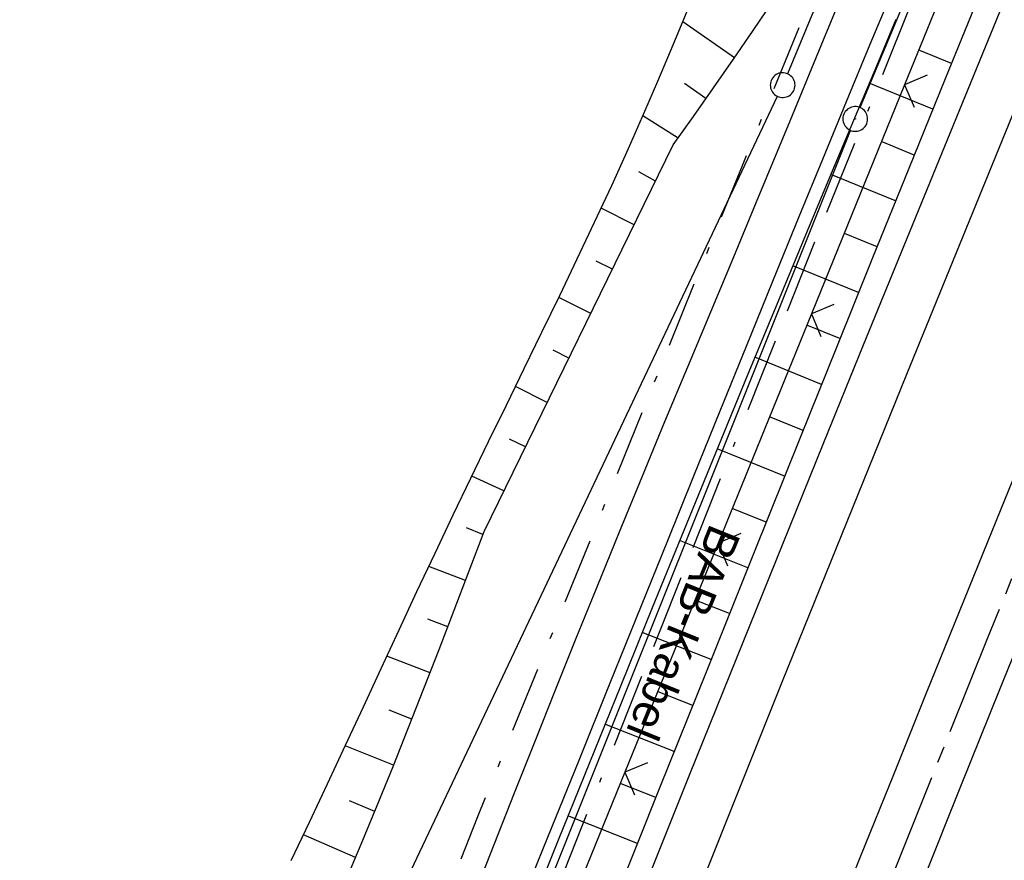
# Model space of a CAD drawing. Extents: x 510526 to 513920, y 467229 to 478797.
# Tile 368 of 467: x 512311 to 512371, y 476093 to 476144. Entities that reach past the tile are written whole.
import ezdxf
from ezdxf.enums import TextEntityAlignment as Align

# ---------------------------------------------------------------- set-up
doc = ezdxf.new("R2010")
doc.units = 0
doc.header["$LTSCALE"] = 10
doc.header["$MEASUREMENT"] = 0
for name, pattern in [('ACAD_ISO16W100', [73, 15, -6.5, 15, -6.5, 15, -7, 1, -7]), ('ACHSE', [5.5, 4, -0.5, 0.5, -0.5]), ('LT00', [0]), ('LT08', [0.42, 0.2, -0.1, 0.02, -0.1])]:
    doc.linetypes.add(name, pattern=pattern)
doc.layers.get('0').update_dxf_attribs({"linetype": 'LT00'})
for name, color, linetype in [('-AX-020', 250, 'ACHSE'), ('BAB-KABEL', 220, 'ACAD_ISO16W100'), ('BAB-KABEL_TEXT', 221, 'Continuous'), ('DFK_AB_L', 21, 'LT00'), ('DFK_AB_P', 7, 'LT00'), ('DFK_GZPKT', 250, 'LT00'), ('DFK_KATASTER', 250, 'LT00'), ('STROM_UNTER', 80, 'LT08'), ('V89_AFBR_BAB', 250, 'LT00'), ('V89_BOESCH', 250, 'LT00'), ('V89_BOSCHUNG', 250, 'LT00'), ('V89_LD_MARK', 250, 'LT00'), ('V89_ZAUN', 40, 'LT00')]:
    doc.layers.add(name, color=color, linetype=linetype)
doc.styles.add('Beschrift', font='ARIAL.TTF')

# ---------------------------------------------------------------- blocks, each defined once
blk = doc.blocks.new('SYMB7010')
at = {"color": 0, "linetype": 'ByBlock'}
for points in [[(-0.031408, 0.499213), (-0.093728, 0.49134), (-0.15457, 0.475719), (-0.212975, 0.452595), (-0.268021, 0.422333), (-0.31884, 0.385411), (-0.36463, 0.342411), (-0.40467, 0.29401), (-0.438329, 0.240973), (-0.465074, 0.184136), (-0.484486, 0.124395), (-0.496256, 0.062692), (-0.5002, 0)], [(0.5002, 0), (0.496256, 0.062692), (0.484485, 0.124395), (0.465074, 0.184136), (0.438329, 0.240973), (0.40467, 0.29401), (0.36463, 0.342411), (0.31884, 0.385411), (0.268021, 0.422333), (0.212975, 0.452595), (0.15457, 0.475719), (0.093728, 0.49134), (0.031408, 0.499213), (-0.031408, 0.499213)], [(-0.5002, 0), (-0.496256, -0.062692), (-0.484486, -0.124395), (-0.465075, -0.184136), (-0.438329, -0.240973), (-0.404671, -0.29401), (-0.36463, -0.342411), (-0.31884, -0.385411), (-0.268021, -0.422333), (-0.212975, -0.452595), (-0.154571, -0.475719), (-0.093728, -0.49134), (-0.031408, -0.499213), (0.031408, -0.499213)], [(0.031408, -0.499213), (0.093728, -0.491341), (0.15457, -0.475719), (0.212975, -0.452595), (0.268021, -0.422333), (0.31884, -0.385411), (0.36463, -0.342411), (0.404671, -0.294011), (0.438329, -0.240974), (0.465075, -0.184136), (0.484486, -0.124395), (0.496256, -0.062692), (0.500201, 0)]]:
    blk.add_lwpolyline(points, dxfattribs=at)
blk = doc.blocks.new('SYMB0003')
at = {"color": 0, "linetype": 'ByBlock'}
for p, q in [((-0.015712, 0), (0.010166, 0.012015)), ((0, -0.021257), (-0.015712, 0)), ((0.010166, 0.012015), (0, -0.021257))]:
    blk.add_line(p, q, dxfattribs=at)
for points in [[(-0.031395, 0.499013), (-0.093691, 0.491144), (-0.154509, 0.475528), (-0.21289, 0.452414), (-0.267913, 0.422164), (-0.318712, 0.385257), (-0.364484, 0.342274), (-0.404509, 0.293893), (-0.438154, 0.240877), (-0.464888, 0.184062), (-0.484292, 0.124345), (-0.496058, 0.062667), (-0.5, 0)], [(0.5, 0), (0.496057, 0.062667), (0.484292, 0.124345), (0.464888, 0.184062), (0.438153, 0.240877), (0.404509, 0.293893), (0.364484, 0.342274), (0.318712, 0.385257), (0.267913, 0.422164), (0.21289, 0.452414), (0.154509, 0.475528), (0.093691, 0.491144), (0.031395, 0.499013), (-0.031395, 0.499013)], [(-0.5, 0), (-0.496058, -0.062667), (-0.484292, -0.124345), (-0.464888, -0.184062), (-0.438154, -0.240877), (-0.404509, -0.293893), (-0.364485, -0.342274), (-0.318712, -0.385257), (-0.267914, -0.422164), (-0.21289, -0.452414), (-0.154509, -0.475529), (-0.093691, -0.491144), (-0.031395, -0.499014), (0.031395, -0.499014)], [(0.031395, -0.499014), (0.093691, -0.491144), (0.154509, -0.475529), (0.21289, -0.452414), (0.267914, -0.422164), (0.318712, -0.385257), (0.364485, -0.342274), (0.404509, -0.293893), (0.438154, -0.240877), (0.464889, -0.184062), (0.484292, -0.124345), (0.496058, -0.062667), (0.5, 0)]]:
    blk.add_lwpolyline(points, dxfattribs=at)
blk = doc.blocks.new('SYMB0024')
at = {"color": 0, "linetype": 'ByBlock'}
for p, q in [((-0.5, 0.5), (0, 0)), ((0, 0), (0.5, 0.5))]:
    blk.add_line(p, q, dxfattribs=at)

msp = doc.modelspace()

# ---------------------------------------------------------------- linework, layer by layer
at = {"layer": '-AX-020', "ltscale": 0.2, "flags": 128}
msp.add_lwpolyline([(513881.716, 478796.972), (513877.87, 478787.354), (513870.367, 478768.801), (513862.788, 478750.278), (513855.137, 478731.786), (513847.411, 478713.324), (513839.611, 478694.893), (513831.738, 478676.494), (513823.791, 478658.127), (513815.771, 478639.791), (513807.678, 478621.487), (513799.512, 478603.216), (513791.272, 478584.978), (513782.96, 478566.773), (513774.576, 478548.601), (513766.118, 478530.463), (513757.588, 478512.359), (513748.986, 478494.289), (513740.312, 478476.254), (513731.565, 478458.253), (513722.747, 478440.287), (513713.857, 478422.357), (513704.896, 478404.463), (513695.863, 478386.605), (513686.758, 478368.782), (513677.583, 478350.997), (513668.336, 478333.248), (513659.019, 478315.536), (513649.63, 478297.862), (513640.172, 478280.225), (513630.643, 478262.626), (513621.043, 478245.066), (513611.374, 478227.544), (513601.634, 478210.061), (513591.825, 478192.617), (513586.745, 478183.647), (513576.83, 478166.262), (513566.848, 478148.917), (513556.8, 478131.609), (513546.688, 478114.338), (513536.514, 478097.104), (513526.28, 478079.906), (513515.988, 478062.743), (513505.638, 478045.613), (513495.234, 478028.517), (513484.778, 478011.453), (513474.27, 477994.421), (513463.712, 477977.419), (513453.108, 477960.447), (513442.457, 477943.503), (513431.762, 477926.587), (513421.026, 477909.698), (513410.248, 477892.835), (513399.432, 477875.997), (513388.579, 477859.182), (513377.691, 477842.39), (513366.769, 477825.62), (513355.815, 477808.871), (513344.831, 477792.142), (513333.819, 477775.431), (513322.78, 477758.738), (513311.715, 477742.062), (513300.628, 477725.401), (513289.519, 477708.754), (513278.389, 477692.121), (513267.242, 477675.5), (513256.078, 477658.891), (513244.899, 477642.291), (513233.706, 477625.7), (513222.502, 477609.117), (513211.288, 477592.542), (513200.066, 477575.971), (513188.837, 477559.405), (513177.603, 477542.843), (513166.366, 477526.282), (513154.797, 477509.239), (513142.496, 477491.114), (513130.197, 477472.988), (513117.902, 477454.859), (513105.613, 477436.726), (513093.333, 477418.587), (513081.064, 477400.44), (513068.808, 477382.285), (513056.567, 477364.119), (513044.344, 477345.942), (513032.141, 477327.752), (513019.958, 477309.547), (513007.8, 477291.325), (512995.668, 477273.087), (512983.565, 477254.83), (512971.492, 477236.552), (512959.452, 477218.253), (512947.447, 477199.931), (512935.479, 477181.584), (512923.551, 477163.212), (512911.665, 477144.812), (512899.822, 477126.385), (512888.026, 477107.927), (512876.279, 477089.439), (512864.582, 477070.918), (512852.939, 477052.364), (512841.352, 477033.775), (512829.822, 477015.15), (512818.352, 476996.488), (512806.945, 476977.787), (512795.603, 476959.048), (512789.644, 476949.141), (512778.405, 476930.339), (512767.236, 476911.496), (512756.135, 476892.613), (512745.103, 476873.688), (512734.14, 476854.724), (512723.246, 476835.72), (512712.422, 476816.676), (512701.668, 476797.593), (512690.983, 476778.471), (512680.369, 476759.309), (512669.824, 476740.11), (512659.35, 476720.871), (512648.946, 476701.595), (512638.612, 476682.281), (512628.349, 476662.929), (512618.157, 476643.54), (512608.036, 476624.113), (512597.985, 476604.65), (512588.006, 476585.15), (512578.098, 476565.614), (512568.261, 476546.042), (512558.497, 476526.434), (512548.803, 476506.791), (512539.182, 476487.112), (512529.632, 476467.399), (512520.155, 476447.65), (512510.749, 476427.867), (512501.416, 476408.05), (512492.156, 476388.199), (512482.968, 476368.314), (512473.852, 476348.396), (512464.81, 476328.445), (512455.84, 476308.46), (512446.944, 476288.443), (512438.12, 476268.394), (512429.37, 476248.313), (512420.694, 476228.2), (512412.09, 476208.055), (512403.561, 476187.879), (512395.105, 476167.672), (512386.723, 476147.434), (512378.415, 476127.166), (512370.181, 476106.867), (512362.021, 476086.539), (512353.936, 476066.181), (512345.925, 476045.794), (512337.988, 476025.377), (512330.127, 476004.932), (512322.339, 475984.458), (512314.627, 475963.955), (512306.989, 475943.425), (512299.427, 475922.867), (512291.94, 475902.281), (512284.528, 475881.669), (512277.191, 475861.029), (512269.93, 475840.362), (512262.744, 475819.67), (512255.634, 475798.951), (512248.599, 475778.206), (512241.641, 475757.436), (512234.758, 475736.641), (512227.951, 475715.82), (512221.221, 475694.975), (512214.566, 475674.105), (512207.988, 475653.211), (512201.487, 475632.294), (512200.128, 475627.887), (512194.281, 475608.791), (512188.5, 475589.674), (512182.785, 475570.538), (512177.137, 475551.381), (512171.56, 475532.204), (512166.053, 475513.007), (512160.618, 475493.788), (512155.257, 475474.55), (512149.971, 475455.29), (512148.09, 475448.361), (512142.908, 475429.074), (512137.804, 475409.765), (512132.778, 475390.436), (512127.829, 475371.088), (512122.957, 475351.719), (512118.163, 475332.332), (512113.447, 475312.925), (512108.808, 475293.499), (512104.247, 475274.055), (512099.765, 475254.593), (512095.36, 475235.113), (512091.033, 475215.616), (512086.785, 475196.101), (512082.614, 475176.57), (512078.522, 475157.022), (512074.508, 475137.458), (512070.573, 475117.878), (512066.716, 475098.282), (512063.238, 475080.246), (512059.532, 475060.621), (512055.901, 475040.983), (512052.344, 475021.33), (512048.857, 475001.665), (512045.438, 474981.988), (512042.084, 474962.3), (512038.794, 474942.602), (512035.562, 474922.893), (512032.388, 474903.175), (512029.269, 474883.449), (512026.201, 474863.714), (512023.183, 474843.972), (512020.21, 474824.222), (512017.282, 474804.467), (512014.394, 474784.705), (512011.544, 474764.937), (512008.73, 474745.165), (512005.949, 474725.388), (512003.198, 474705.607), (512000.474, 474685.821), (511997.775, 474666.033), (511995.098, 474646.242), (511992.439, 474626.448), (511989.798, 474606.651), (511987.169, 474586.854), (511984.552, 474567.054), (511981.943, 474547.253), (511979.34, 474527.452), (511976.744, 474507.689), (511975.127, 474495.377), (511973.477, 474482.815), (511971.825, 474470.254), (511970.169, 474457.693), (511968.506, 474445.133), (511966.835, 474432.574), (511965.154, 474420.016), (511963.46, 474407.46), (511961.752, 474394.906), (511960.027, 474382.355), (511958.283, 474369.806), (511956.518, 474357.259), (511954.73, 474344.717), (511952.918, 474332.177), (511951.078, 474319.642), (511949.209, 474307.111), (511947.309, 474294.584), (511945.376, 474282.063), (511943.407, 474269.547), (511941.4, 474257.038), (511939.355, 474244.534), (511937.267, 474232.038), (511935.137, 474219.549), (511932.96, 474207.067), (511930.736, 474194.594), (511928.462, 474182.131), (511926.136, 474169.676), (511923.757, 474157.232), (511921.321, 474144.799), (511918.829, 474132.377), (511916.276, 474119.967), (511913.661, 474107.57), (511910.982, 474095.187), (511908.238, 474082.818), (511905.425, 474070.464), (511902.544, 474058.127), (511899.59, 474045.806), (511896.562, 474033.504), (511893.47, 474021.261), (511890.29, 474008.997), (511887.033, 473996.753), (511883.699, 473984.53), (511880.287, 473972.328), (511876.798, 473960.148), (511873.233, 473947.991), (511869.591, 473935.856), (511865.873, 473923.745), (511862.077, 473911.656), (511858.206, 473899.593), (511854.259, 473887.554), (511850.236, 473875.54), (511846.136, 473863.552), (511841.962, 473851.59), (511837.711, 473839.654), (511833.386, 473827.746), (511828.985, 473815.865), (511824.51, 473804.012), (511819.96, 473792.188), (511815.335, 473780.392), (511810.636, 473768.626), (511805.863, 473756.89), (511801.015, 473745.185), (511796.094, 473733.51), (511791.099, 473721.866), (511786.031, 473710.255), (511780.889, 473698.675), (511775.675, 473687.128), (511770.388, 473675.615), (511765.028, 473664.135), (511759.596, 473652.689), (511754.091, 473641.278), (511748.515, 473629.901), (511742.867, 473618.56), (511737.147, 473607.255), (511731.356, 473595.986), (511725.494, 473584.754), (511719.562, 473573.559), (511713.558, 473562.402), (511707.485, 473551.283), (511701.341, 473540.203), (511695.128, 473529.162), (511688.845, 473518.159), (511682.492, 473507.198), (511676.07, 473496.276), (511669.58, 473485.395), (511663.021, 473474.555), (511656.394, 473463.757), (511649.699, 473453.001), (511642.935, 473442.288), (511636.105, 473431.617), (511629.207, 473420.99), (511622.242, 473410.406), (511615.211, 473399.867), (511608.113, 473389.372), (511600.949, 473378.922), (511593.719, 473368.518), (511586.423, 473358.16), (511579.062, 473347.848), (511571.637, 473337.582), (511564.147, 473327.364), (511556.592, 473317.193), (511548.973, 473307.07), (511541.291, 473296.996), (511533.545, 473286.969), (511525.735, 473276.993), (511517.863, 473267.066), (511509.929, 473257.188), (511501.932, 473247.361), (511493.873, 473237.584), (511485.753, 473227.859), (511477.572, 473218.186), (511475.548, 473215.811), (511467.291, 473206.202), (511458.976, 473196.642), (511450.605, 473187.132), (511442.182, 473177.667), (511433.709, 473168.249), (511425.188, 473158.872), (511416.622, 473149.537), (511408.014, 473140.241), (511399.365, 473130.982), (511390.679, 473121.758), (511381.958, 473112.568), (511373.205, 473103.409), (511364.421, 473094.278), (511355.61, 473085.175), (511346.772, 473076.096), (511337.912, 473067.039), (511329.031, 473058.003), (511320.132, 473048.986), (511311.216, 473039.984), (511302.286, 473030.997), (511293.345, 473022.02), (511284.394, 473013.053), (511275.436, 473004.094), (511266.473, 472995.139), (511255.909, 472984.591), (511236.789, 472965.502), (511230.177, 472958.9), (511223.567, 472952.294), (511216.964, 472945.683), (511210.368, 472939.063), (511203.785, 472932.433), (511197.215, 472925.788), (511190.663, 472919.125), (511184.131, 472912.443), (511177.622, 472905.739), (511171.139, 472899.01), (511164.685, 472892.252), (511158.263, 472885.464), (511151.877, 472878.643), (511145.529, 472871.786), (511139.222, 472864.891), (511132.96, 472857.955), (511126.746, 472850.976), (511120.583, 472843.952), (511114.476, 472836.881), (511109.32, 472830.82), (511103.322, 472823.655), (511097.386, 472816.438), (511091.511, 472809.171), (511085.699, 472801.854), (511079.95, 472794.488), (511074.265, 472787.072), (511068.642, 472779.609), (511063.084, 472772.097), (511057.591, 472764.538), (511052.162, 472756.933), (511046.799, 472749.281), (511041.501, 472741.584), (511036.27, 472733.841), (511031.105, 472726.054), (511026.007, 472718.223), (511020.976, 472710.349), (511016.012, 472702.431), (511011.117, 472694.472), (511006.29, 472686.471), (511001.532, 472678.429), (510996.842, 472670.347), (510992.223, 472662.225), (510987.672, 472654.063), (510983.192, 472645.863), (510978.782, 472637.625), (510974.443, 472629.349), (510970.175, 472621.036), (510965.978, 472612.687), (510961.853, 472604.303), (510957.799, 472595.883), (510953.818, 472587.43), (510949.91, 472578.942), (510946.074, 472570.422), (510942.311, 472561.868), (510938.622, 472553.283), (510935.007, 472544.666), (510931.465, 472536.02), (510927.997, 472527.343), (510924.604, 472518.636), (510921.286, 472509.901), (510918.042, 472501.138), (510914.874, 472492.347), (510911.781, 472483.529), (510908.763, 472474.686), (510905.821, 472465.817), (510902.956, 472456.923), (510900.166, 472448.004), (510897.454, 472439.062), (510894.817, 472430.098), (510892.258, 472421.111), (510889.776, 472412.102), (510887.37, 472403.073), (510885.043, 472394.023), (510882.792, 472384.954), (510880.62, 472375.866), (510878.525, 472366.759), (510876.509, 472357.635), (510874.57, 472348.494), (510872.71, 472339.337), (510870.929, 472330.164), (510869.226, 472320.976), (510867.602, 472311.774), (510866.056, 472302.558), (510864.59, 472293.33), (510863.202, 472284.089), (510861.894, 472274.837), (510860.665, 472265.574), (510859.516, 472256.301), (510858.445, 472247.018), (510857.455, 472237.726), (510856.544, 472228.427), (510855.712, 472219.119), (510854.96, 472209.806), (510854.288, 472200.485), (510853.696, 472191.159), (510853.184, 472181.829), (510852.752, 472172.495), (510852.399, 472163.157), (510852.127, 472153.817), (510851.934, 472144.475), (510851.822, 472135.131), (510851.789, 472125.787), (510851.836, 472116.443), (510851.964, 472107.1), (510852.009, 472104.711), (510852.237, 472095.37), (510852.543, 472086.03), (510852.927, 472076.694), (510853.387, 472067.361), (510853.922, 472058.032), (510854.53, 472048.707), (510855.21, 472039.388), (510855.961, 472030.074), (510856.782, 472020.766), (510857.671, 472011.464), (510858.627, 472002.169), (510859.649, 471992.88), (510860.734, 471983.599), (510861.883, 471974.326), (510863.094, 471965.06), (510864.364, 471955.802), (510865.694, 471946.554), (510867.082, 471937.313), (510868.525, 471928.081), (510870.024, 471918.857), (510871.577, 471909.643), (510873.182, 471900.438), (510874.839, 471891.241), (510876.545, 471882.054), (510878.3, 471872.876), (510880.102, 471863.708), (510881.95, 471854.548), (510883.842, 471845.397), (510885.778, 471836.255), (510887.756, 471827.123), (510889.775, 471817.999), (510891.834, 471808.885), (510893.93, 471799.779), (510896.064, 471790.681), (510898.233, 471781.592), (510900.437, 471772.511), (510902.673, 471763.439), (510904.942, 471754.374), (510907.241, 471745.317), (510909.57, 471736.267), (510911.926, 471727.225), (510914.31, 471718.19), (510916.719, 471709.161), (510919.152, 471700.139), (510921.608, 471691.124), (510924.087, 471682.114), (510926.585, 471673.11), (510929.104, 471664.112), (510931.64, 471655.118), (510934.193, 471646.129), (510936.762, 471637.145), (510939.345, 471628.165), (510941.941, 471619.188), (510944.55, 471610.216), (510947.169, 471601.246), (510949.797, 471592.279), (510952.434, 471583.314), (510955.078, 471574.352), (510957.727, 471565.391), (510960.382, 471556.431), (510963.039, 471547.473), (510967.703, 471531.767), (510970.248, 471523.199), (510975.26, 471506.323), (510980.27, 471489.445), (510985.273, 471472.566), (510990.267, 471455.684), (510995.248, 471438.798), (511000.214, 471421.908), (511005.162, 471405.012), (511010.087, 471388.11), (511014.988, 471371.201), (511019.861, 471354.283), (511024.703, 471337.357), (511029.511, 471320.421), (511034.281, 471303.475), (511039.011, 471286.517), (511043.698, 471269.547), (511048.338, 471252.564), (511052.928, 471235.568), (511057.465, 471218.557), (511061.945, 471201.532), (511066.367, 471184.491), (511070.726, 471167.434), (511075.019, 471150.36), (511079.243, 471133.269), (511083.395, 471116.16), (511086.572, 471102.843), (511090.589, 471085.702), (511094.527, 471068.543), (511098.388, 471051.366), (511102.17, 471034.172), (511105.875, 471016.961), (511109.501, 470999.734), (511113.048, 470982.489), (511116.518, 470965.23), (511119.908, 470947.954), (511123.221, 470930.663), (511126.454, 470913.357), (511129.609, 470896.037), (511132.686, 470878.703), (511135.683, 470861.354), (511138.602, 470843.993), (511141.441, 470826.619), (511144.202, 470809.231), (511146.884, 470791.831), (511149.487, 470774.42), (511152.01, 470756.996), (511154.454, 470739.562), (511156.819, 470722.116), (511159.105, 470704.66), (511161.311, 470687.193), (511163.438, 470669.717), (511165.485, 470652.232), (511165.638, 470650.897), (511167.873, 470631.022), (511170.027, 470611.138), (511172.103, 470591.246), (511174.098, 470571.346), (511176.014, 470551.438), (511177.851, 470531.523), (511179.526, 470512.546), (511180.884, 470496.345), (511182.163, 470480.137), (511183.363, 470463.922), (511184.482, 470447.702), (511185.522, 470431.478), (511186.482, 470415.247), (511187.362, 470399.013), (511188.162, 470382.774), (511188.882, 470366.532), (511189.522, 470350.286), (511190.082, 470334.037), (511190.563, 470317.786), (511190.963, 470301.532), (511191.284, 470285.277), (511191.524, 470269.02), (511191.684, 470252.763), (511191.765, 470236.505), (511191.765, 470220.247), (511191.686, 470203.988), (511191.526, 470187.731), (511191.287, 470171.474), (511191.243, 470169.007), (511190.912, 470152.752), (511190.504, 470136.499), (511190.023, 470120.247), (511189.472, 470103.998), (511188.854, 470087.752), (511188.173, 470071.508), (511187.432, 470055.266), (511186.634, 470039.027), (511185.783, 470022.791), (511184.882, 470006.558), (511183.935, 469990.327), (511182.944, 469974.099), (511181.913, 469957.873), (511180.846, 469941.65), (511179.745, 469925.429), (511178.614, 469909.21), (511177.457, 469892.993), (511176.276, 469876.777), (511175.075, 469860.563), (511173.858, 469844.35), (511172.627, 469828.139), (511171.386, 469811.927), (511170.138, 469795.717), (511168.847, 469778.991), (511030.959, 467993.348), (511029.419, 467973.407), (511027.883, 467953.466), (511026.353, 467933.525), (511024.832, 467913.582), (511023.323, 467893.64), (511021.828, 467873.695), (511020.353, 467853.75), (511018.898, 467833.804), (511017.467, 467813.855), (511016.063, 467793.903), (511014.69, 467773.951), (511013.35, 467753.995), (511012.046, 467734.038), (511010.782, 467714.078), (511009.56, 467694.116), (511008.383, 467674.151), (511007.254, 467654.183), (511006.177, 467634.211), (511005.154, 467614.237), (511004.188, 467594.261), (511003.284, 467574.281), (511002.442, 467554.299), (511001.667, 467534.314), (511000.962, 467514.327), (511000.329, 467494.336), (510999.772, 467474.345), (510999.556, 467465.709), (510999.112, 467445.714), (510998.747, 467425.717), (510998.463, 467405.719), (510998.259, 467385.719), (510998.135, 467365.72), (510998.091, 467345.72), (510998.127, 467325.72), (510998.243, 467305.721), (510998.439, 467285.721), (510998.715, 467265.723), (510999.071, 467245.726), (510999.432, 467229.156)], dxfattribs=at)
at = {"layer": 'BAB-KABEL', "ltscale": 0.03, "flags": 128}
msp.add_lwpolyline([(513339.839, 477816.319), (513312.266, 477774.649), (513284.672, 477732.996), (513252.5, 477694.412), (513223.881, 477653.496), (513195.795, 477612.121), (513167.629, 477570.875), (513139.88, 477529.298), (513111.793, 477487.916), (513083.807, 477446.454), (513055.844, 477404.978), (513022.492, 477355.034), (513000.515, 477321.52), (512973.122, 477279.62), (512945.422, 477237.871), (512917.575, 477196.217), (512879.155, 477137.499), (512858.339, 477103.216), (512837.389, 477068.954), (512811.451, 477026.06), (512784.195, 476983.896), (512756.652, 476941.559), (512731.123, 476898.632), (512706.393, 476854.964), (512681.949, 476811.101), (512658.869, 476770.394), (512633.742, 476723.052), (512609.823, 476678.973), (512586.03, 476634.72), (512574.463, 476609.04), (512565.77, 476584.237), (512545.206, 476542.916), (512523.454, 476497.739), (512501.769, 476452.474), (512480.246, 476407.171), (512458.846, 476361.789), (512438.563, 476315.939), (512418.177, 476270.118), (512378.72, 476177.833), (512359.892, 476131.364), (512341.348, 476084.783), (512322.575, 476038.314), (512304.817, 475991.341), (512287.677, 475944.24), (512270.282, 475897.168), (512254.121, 475849.696), (512237.768, 475802.276), (512221.53, 475754.824), (512205.859, 475707.192), (512190.782, 475659.377), (512175.78, 475611.52), (512161.516, 475563.423), (512145.692, 475515.804), (512137.725, 475496.074), (512130.625, 475467.918), (512119.035, 475418.91), (512105.583, 475370.555), (512100.73, 475351.099), (512084.182, 475320.513), (512082.618, 475318.668), (512071.987, 475296.243), (512062.064, 475264.372), (512059.316, 475232.902), (512061.872, 475193.176), (512054.818, 475143.1), (512045.689, 475099.989), (512036.29, 475050.898), (512027.273, 475001.725), (512018.223, 474952.549), (512008.899, 474903.418), (512000.14, 474854.229), (511992.355, 474804.855), (511985.273, 474755.369), (511977.385, 474700.851), (511969.41, 474646.425), (511966.53, 474615.204), (511972.795, 474604.79), (511970.049, 474596.165), (511959.565, 474586.374), (511941.907, 474517.478), (511936.852, 474477.772), (511926.657, 474399.733), (511919.973, 474355.376), (511910.09, 474296.615), (511899.454, 474238.126), (511883.784, 474152.683), (511870.289, 474094.001), (511857.131, 474053.876), (511852.776, 474012.454), (511853.171, 473966.862), (511852.492, 473957.146), (511851.311, 473949.656), (511841.692, 473942.065), (511825.821, 473895.229), (511826.651, 473894.117), (511810.899, 473851.945), (511793.573, 473805.027), (511775.285, 473758.358), (511755.124, 473712.475), (511734.052, 473667.008), (511712.225, 473621.972), (511689.498, 473577.273), (511665.157, 473533.497), (511639.854, 473490.241), (511612.908, 473448.14), (511601.588, 473431.806), (511558.048, 473366.072), (511514.894, 473306.01), (511484.056, 473267.454), (511450.631, 473224.7), (511393.065, 473164.53), (511363.017, 473132.866), (511308.517, 473076.446), (511275.572, 473040.359), (511243.006, 473009.331), (511235.22, 472986.054), (511231.03, 472981.056), (511075.99, 472813.106), (511070.243, 472807.304), (511057.801, 472797.513), (511038.028, 472769.96), (511010.695, 472730.526), (510983.876, 472687.185), (510959.577, 472643.761), (510934.3, 472604.326), (510904.804, 472574.327), (510913.914, 472558.288), (510911.702, 472550.665), (510911.228, 472549.239), (510895.971, 472514.712), (510882.655, 472477.924), (510872.403, 472460.753), (510857.497, 472432.352), (510836.101, 472381.12), (510836.281, 472368.894), (510832.944, 472355.972), (510830.181, 472332.026), (510848.219, 472325.537), (510838.512, 472271.416), (510831.965, 472215.431), (510830.702, 472169.392), (510828.833, 472118.665), (510829.075, 472067.625), (510833.949, 472011.739), (510842.444, 471951.437), (510849.978, 471906.34), (510856.18, 471866.272), (510867.229, 471812.821), (510879.853, 471762.875), (510891.506, 471713.806), (510903.789, 471665.07), (510916.063, 471616.285), (510929.638, 471568.076), (510950.958, 471501.368), (510971.606, 471429.824), (510974.35, 471422.765), (510989.551, 471366.875), (511004.499, 471314.199), (511016.364, 471270.838), (511026.276, 471232.419), (511039.24, 471184.146), (511056.597, 471116.881), (511065.905, 471078.265), (511077.604, 471030.011), (511089.225, 470981.622), (511098.911, 470932.895), (511107.165, 470884.025), (511116.152, 470835.042), (511125.079, 470786.059), (511133.148, 470736.973), (511137.299, 470706.315), (511129.89, 470689.715), (511129.543, 470684.612), (511132.443, 470671.581), (511143.113, 470670.948), (511145.784, 470638.261), (511151.08, 470588.888), (511155.977, 470539.416), (511159.512, 470489.779), (511162.627, 470440.141), (511165.944, 470390.621), (511167.842, 470340.945), (511167.805, 470291.237), (511167.773, 470272.425), (511169.192, 470243.962), (511168.974, 470223.344), (511163.734, 470203.872), (511151.457, 470170.118), (511152.401, 470145.764), (511161.627, 470107.325), (511162.261, 470078.654), (511157.084, 470021.39), (511153.973, 469975.779), (511150.229, 469924.108), (511146.614, 469878.373), (511141.044, 469826.728), (511133.852, 469745.039), (511131.815, 469700.017), (511128.932, 469655.166), (511125.194, 469595.287), (511130.663, 469554.69), (511130.405, 469544.669), (511121.691, 469477.401)], dxfattribs=at)
at = {"layer": 'DFK_AB_L'}
for p, q in [((512362.429, 476138.982), (512408.261, 476248.818)), ((512317.919, 476027.846), (512361.861, 476137.594))]:
    msp.add_line(p, q, dxfattribs=at)
at = {"layer": 'DFK_KATASTER'}
for p, q in [((512403.891, 476250.938), (512358.029, 476141.032)), ((512306.751, 476032.568), (512357.419, 476139.662))]:
    msp.add_line(p, q, dxfattribs=at)
at = {"layer": 'STROM_UNTER', "ltscale": 2, "flags": 128}
msp.add_lwpolyline([(512425.566, 476631.367), (512437.568, 476627.069), (512462.36, 476621.639), (512488.397, 476620.056), (512514.963, 476619.685), (512531.492, 476614.934), (512555.83, 476596.384), (512560.199, 476594.104), (512561.726, 476591.706), (512561.726, 476589.65), (512557.8, 476581.036), (512551.496, 476566.634), (512527.76, 476517.356), (512511.673, 476485.042), (512454.05, 476363.137), (512441.892, 476337.518), (512422.539, 476294.305), (512409.881, 476265.147), (512403.866, 476251.367), (512398.739, 476239.701), (512387.194, 476212.416), (512377.329, 476188.659), (512363.534, 476155.453), (512355.322, 476135.553), (512344.463, 476108.791), (512339.243, 476095.976), (512321.539, 476050.791), (512313.701, 476028.7), (512300.89, 475996.826), (512277.431, 475933.712), (512263.448, 475896.168), (512257.639, 475879.287), (512247.911, 475851.33), (512241.343, 475831.491), (512239.156, 475825.047), (512227.449, 475790.801), (512213.665, 475750.663), (512199.436, 475707.54), (512188.929, 475674.396), (512180.505, 475646.828), (512162.536, 475589.792), (512151.757, 475558.716), (512137.695, 475518.747), (512131.717, 475500.22), (512119.513, 475452.408), (512108.254, 475409.728), (512106.832, 475395.449), (512107.814, 475394.606), (512150.786, 475384.784), (512144.819, 475356.69), (512142.979, 475347.859), (512139.296, 475325.782), (512132.852, 475293.334), (512126.777, 475265.838), (512120.332, 475235.666), (512113.671, 475209.544), (512106.122, 475164.837), (512104.349, 475154.734), (512105.116, 475150.589), (512104.349, 475148.67), (512102.888, 475146.596), (512101.043, 475141.64), (512098.199, 475130.815), (512095.203, 475118.644), (512090.741, 475098.487), (512085.707, 475073.498), (512081.403, 475052.23), (512080.326, 475046.855), (512078.638, 475037.95), (512074.323, 475010.387), (512069.407, 474980.908), (512067.561, 474975.994), (512066.334, 474971.081), (512066.947, 474967.167), (512068.485, 474962.406), (512066.642, 474951.045), (512063.569, 474933.695), (512052.451, 474857.206), (512052.451, 474849.644), (512058.506, 474848.348), (512061.34, 474851.675), (512064.368, 474849.887), (512063.634, 474848.374), (512063.051, 474848.726)], dxfattribs=at)
at = {"layer": 'V89_AFBR_BAB'}
for points in [[(512385.355, 476149.829), (512382.912, 476143.895), (512380.476, 476137.958), (512377.96, 476131.808), (512375.45, 476125.656), (512372.945, 476119.502), (512370.445, 476113.346), (512368.443, 476108.409), (512366.445, 476103.47), (512364.453, 476098.529), (512362.467, 476093.585), (512360.253, 476088.047), (512358.049, 476082.505), (512355.852, 476076.961), (512353.662, 476071.413), (512351.82, 476066.734), (512349.981, 476062.053), (512348.145, 476057.371), (512346.311, 476052.689), (512344.477, 476048.006), (512342.712, 476043.497), (512340.948, 476038.986)], [(512362.214, 476147.967), (512360.196, 476143.058), (512358.172, 476138.152), (512356.139, 476133.249), (512354.752, 476129.916), (512353.362, 476126.584), (512351.974, 476123.251), (512350.588, 476119.918), (512349.207, 476116.582), (512347.833, 476113.244), (512346.469, 476109.901), (512345.208, 476106.784), (512343.956, 476103.663), (512342.711, 476100.539), (512341.471, 476097.413), (512340.234, 476094.286), (512339, 476091.157)], [(512328.841, 476039.52), (512330.587, 476043.984), (512332.335, 476048.448), (512334.084, 476052.912), (512335.902, 476057.555), (512337.721, 476062.198), (512339.541, 476066.841), (512341.364, 476071.482), (512343.191, 476076.122), (512346.153, 476083.608), (512349.13, 476091.089), (512352.119, 476098.564), (512356.145, 476108.575), (512360.192, 476118.577), (512362.642, 476124.602), (512365.099, 476130.624), (512367.561, 476136.645), (512370.027, 476142.663), (512372.013, 476147.503)], [(512341.615, 476090.051), (512343.505, 476094.737), (512345.398, 476099.423), (512347.291, 476104.108), (512349.184, 476108.793), (512350.772, 476112.726), (512352.36, 476116.659), (512353.949, 476120.591), (512355.543, 476124.522), (512357.141, 476128.45), (512358.746, 476132.376), (512360.177, 476135.859), (512361.613, 476139.339), (512363.052, 476142.818), (512364.494, 476146.296)], [(512344.868, 476037.918), (512346.642, 476042.468), (512348.419, 476047.017), (512350.207, 476051.58), (512352, 476056.141), (512353.795, 476060.7), (512355.593, 476065.259), (512357.393, 476069.817), (512359.165, 476074.302), (512360.939, 476078.786), (512362.717, 476083.269), (512364.499, 476087.75), (512366.287, 476092.229), (512368.582, 476097.948), (512370.887, 476103.662), (512373.202, 476109.372), (512375.524, 476115.08), (512377.749, 476120.532), (512379.978, 476125.982), (512382.21, 476131.431), (512384.443, 476136.879), (512386.36, 476141.553), (512388.278, 476146.226)]]:
    msp.add_lwpolyline(points, dxfattribs=at)
at = {"layer": 'V89_BOESCH'}
for points in [[(512369.79, 476146.131), (512367.581, 476140.713), (512365.381, 476135.291), (512363.187, 476129.866), (512360.999, 476124.44), (512358.815, 476119.011), (512355.974, 476111.933), (512353.137, 476104.852), (512350.305, 476097.771), (512347.475, 476090.688), (512344.648, 476083.604), (512341.822, 476076.519), (512339.821, 476071.5), (512337.821, 476066.481), (512335.824, 476061.46), (512333.832, 476056.438), (512331.847, 476051.413), (512329.869, 476046.385), (512327.9, 476041.353)], [(512327.953, 476093.339), (512329.061, 476095.66), (512330.157, 476097.985), (512331.245, 476100.315), (512332.328, 476102.647), (512333.41, 476104.98), (512334.492, 476107.313), (512335.578, 476109.644), (512336.671, 476111.972), (512337.773, 476114.296), (512338.84, 476116.515), (512339.914, 476118.731), (512340.994, 476120.945), (512342.075, 476123.157), (512343.153, 476125.371), (512344.227, 476127.587), (512345.291, 476129.806), (512346.343, 476132.031), (512347.379, 476134.263), (512348.396, 476136.504), (512349.391, 476138.755), (512350.174, 476140.576), (512350.944, 476142.403), (512351.705, 476144.234), (512352.46, 476146.068)], [(512331.2, 476091.985), (512332.197, 476094.323), (512333.172, 476096.67), (512334.13, 476099.026), (512335.072, 476101.389), (512336.002, 476103.758), (512336.921, 476106.131), (512337.832, 476108.509), (512338.738, 476110.888), (512339.642, 476113.269), (512351.109, 476136.716), (512352.331, 476138.444), (512353.549, 476140.175), (512354.759, 476141.91), (512355.957, 476143.652), (512357.14, 476145.402)], [(512364.6, 476144.316), (512363.317, 476141.254), (512362.031, 476138.193), (512360.747, 476135.132), (512359.466, 476132.07), (512357.52, 476127.392), (512355.586, 476122.71), (512353.66, 476118.024), (512351.743, 476113.335), (512349.832, 476108.643), (512347.926, 476103.951), (512346.026, 476099.256), (512344.133, 476094.558), (512342.249, 476089.856)]]:
    msp.add_lwpolyline(points, dxfattribs=at)
at = {"layer": 'V89_BOSCHUNG'}
for p, q in [((512354.816, 476141.993), (512351.681, 476144.177)), ((512367.968, 476141.662), (512366.055, 476142.443)), ((512353.093, 476139.526), (512351.797, 476140.438)), ((512366.838, 476138.883), (512362.982, 476140.457)), ((512351.4, 476137.127), (512349.267, 476138.473)), ((512365.71, 476136.103), (512363.765, 476136.897)), ((512350.037, 476134.523), (512349.027, 476135.092)), ((512364.584, 476133.322), (512360.66, 476134.925)), ((512348.744, 476131.88), (512346.739, 476132.881)), ((512363.459, 476130.541), (512361.481, 476131.349)), ((512347.426, 476129.185), (512346.444, 476129.675)), ((512362.336, 476127.759), (512358.348, 476129.388)), ((512346.108, 476126.49), (512344.165, 476127.46)), ((512361.215, 476124.976), (512359.207, 476125.796)), ((512344.79, 476123.795), (512343.823, 476124.278)), ((512360.095, 476122.193), (512356.053, 476123.844)), ((512343.472, 476121.1), (512341.541, 476122.064)), ((512358.975, 476119.41), (512356.943, 476120.24)), ((512342.153, 476118.405), (512341.189, 476118.886)), ((512357.857, 476116.626), (512353.771, 476118.295)), ((512340.851, 476115.743), (512338.898, 476116.636)), ((512356.743, 476113.851), (512354.687, 476114.68)), ((512339.572, 476113.087), (512338.581, 476113.5)), ((512355.63, 476111.075), (512351.493, 476112.723)), ((512338.521, 476110.316), (512336.288, 476111.158)), ((512354.518, 476108.299), (512352.438, 476109.118)), ((512337.449, 476107.507), (512336.232, 476107.973)), ((512353.402, 476105.514), (512349.227, 476107.157)), ((512336.368, 476104.7), (512333.752, 476105.718)), ((512352.288, 476102.729), (512350.193, 476103.553)), ((512335.274, 476101.899), (512333.883, 476102.449)), ((512351.174, 476099.944), (512346.972, 476101.596)), ((512334.162, 476099.104), (512331.229, 476100.28)), ((512350.06, 476097.158), (512347.954, 476097.986)), ((512333.024, 476096.311), (512331.494, 476096.942)), ((512348.947, 476094.372), (512344.726, 476096.032)), ((512331.857, 476093.52), (512328.69, 476094.88))]:
    msp.add_line(p, q, dxfattribs=at)
at = {"layer": 'V89_LD_MARK'}
msp.add_lwpolyline([(512328.249, 476029.432), (512335.523, 476048.162), (512342.863, 476066.867), (512350.268, 476085.546), (512357.738, 476104.199), (512365.272, 476122.826), (512372.87, 476141.427), (512378.581, 476155.29), (512384.327, 476169.138), (512390.107, 476182.973), (512395.922, 476196.792), (512401.771, 476210.598), (512410.363, 476230.713), (512419.027, 476250.797), (512427.763, 476270.85), (512436.57, 476290.872), (512445.448, 476310.862), (512454.398, 476330.82), (512459.666, 476342.455)], dxfattribs=at)
at = {"layer": 'V89_ZAUN'}
for p, q in [((512370.78, 476154.259), (512365.13, 476140.364)), ((512365.13, 476140.364), (512359.48, 476126.469)), ((512359.48, 476126.469), (512353.829, 476112.573)), ((512353.829, 476112.573), (512348.179, 476098.678))]:
    msp.add_line(p, q, dxfattribs=at)
msp.add_lwpolyline([(512348.179, 476098.678), (512345.372, 476091.774), (512342.591, 476084.758)], dxfattribs=at)

# ---------------------------------------------------------------- block references
at = {"layer": 'DFK_AB_P', "xscale": 1.499999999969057, "yscale": 1.5, "zscale": 1.5, "rotation": 251.2881100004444}
msp.add_blockref('SYMB0003', (512362.14, 476138.29), dxfattribs=at)
at = {"layer": 'DFK_GZPKT', "xscale": 1.499999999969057, "yscale": 1.5, "zscale": 1.5, "rotation": 251.2881100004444}
msp.add_blockref('SYMB7010', (512357.74, 476140.34), dxfattribs=at)
at = {"layer": 'V89_ZAUN', "xscale": 2.100000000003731, "yscale": 2.099999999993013, "zscale": 2.1, "rotation": 247.8711571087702}
for p in [(512365.13, 476140.364), (512359.48, 476126.469), (512353.829, 476112.573), (512348.179, 476098.678)]:
    msp.add_blockref('SYMB0024', p, dxfattribs=at)

# ---------------------------------------------------------------- texts
at = {"layer": 'BAB-KABEL_TEXT', "style": 'Beschrift'}
msp.add_text('BAB-Kabel', height=2, rotation=247.86683, dxfattribs=at).set_placement((512350.799, 476107.506), align=Align.CENTER)

doc.saveas('drawing.dxf')
